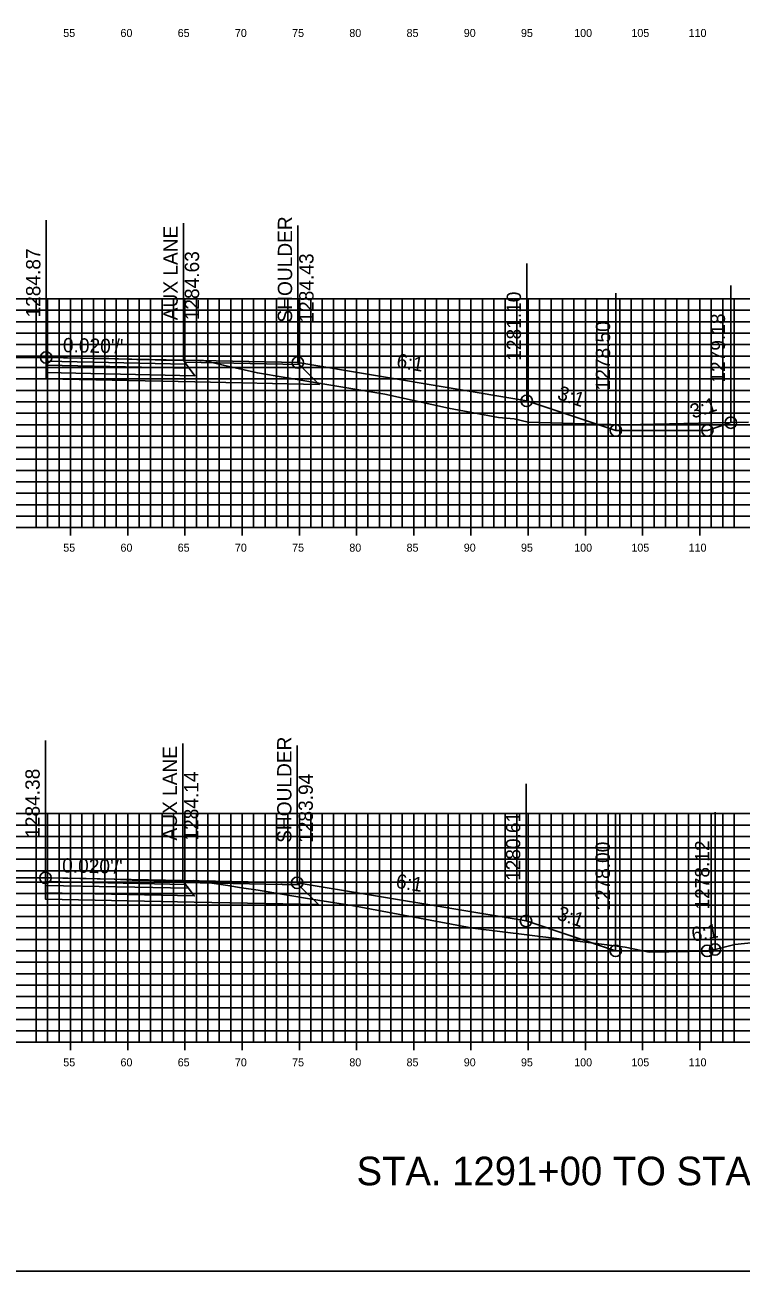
# Model space of a CAD drawing. Extents: x 674939 to 678919, y 750652 to 765176.
# Drawn here: x 678799.6 to 678862.1, y 763576.3 to 763685.2 of the extents above; entities that cross this region are included whole.
import ezdxf

# ---------------------------------------------------------------- set-up
doc = ezdxf.new("R2010")
doc.units = 0
for name, color, linetype in [('R_Alt Surface', 7, 'Continuous'), ('R_Axis', 7, 'Continuous'), ('R_Axis Annot', 7, 'Continuous'), ('R_Draft', 7, 'Continuous'), ('R_Exist Surface', 7, 'Continuous'), ('R_Fin Surface', 7, 'Continuous'), ('R_Grid', 7, 'Continuous'), ('R_No Plot', 7, 'Continuous'), ('R_Xsect Elev', 7, 'Continuous'), ('R_Xsect Slope', 7, 'Continuous')]:
    doc.layers.add(name, color=color, linetype=linetype)

msp = doc.modelspace()

# ---------------------------------------------------------------- linework, layer by layer
for points in [[(678823.4, 763655.72), (678843.4, 763652.38), (678851.19, 763649.79)], [(678851.19, 763649.79), (678859.19, 763649.79), (678861.23, 763650.47)], [(678823.34, 763610.23), (678843.34, 763606.9), (678851.17, 763604.29)], [(678851.17, 763604.29), (678859.17, 763604.29), (678859.86, 763604.4)]]:
    msp.add_lwpolyline(points)
at = {"layer": 'R_Alt Surface'}
for points in [[(678801.4, 763655.83), (678801.4, 763655.5), (678813.9, 763655.24), (678813.65, 763655.58)], [(678801.4, 763655.5), (678801.4, 763654.84), (678814.4, 763654.57), (678813.9, 763655.24)], [(678801.34, 763610.34), (678801.34, 763610.01), (678813.84, 763609.76), (678813.59, 763610.09)], [(678801.34, 763610.01), (678801.34, 763609.35), (678814.34, 763609.09), (678813.84, 763609.76)]]:
    msp.add_lwpolyline(points, close=True, dxfattribs=at)
for points in [[(678801.4, 763654.84), (678801.4, 763654.3), (678814.4, 763654.03), (678825.27, 763653.81), (678823.52, 763655.56)], [(678801.34, 763609.35), (678801.34, 763608.81), (678814.34, 763608.55), (678825.21, 763608.33), (678823.46, 763610.07)]]:
    msp.add_lwpolyline(points, dxfattribs=at)
at = {"layer": 'R_Axis'}
for p, q in [((678598.53, 763641.29), (678898.53, 763641.29)), ((678803.53, 763640.59), (678803.53, 763641.99)), ((678808.53, 763640.59), (678808.53, 763641.99)), ((678813.53, 763640.59), (678813.53, 763641.99)), ((678818.53, 763640.59), (678818.53, 763641.99)), ((678823.53, 763640.59), (678823.53, 763641.99)), ((678828.53, 763640.59), (678828.53, 763641.99)), ((678833.53, 763640.59), (678833.53, 763641.99)), ((678838.53, 763640.59), (678838.53, 763641.99)), ((678843.53, 763640.59), (678843.53, 763641.99)), ((678848.53, 763640.59), (678848.53, 763641.99)), ((678853.53, 763640.59), (678853.53, 763641.99)), ((678858.53, 763640.59), (678858.53, 763641.99)), ((678803.53, 763595.59), (678803.53, 763596.99)), ((678808.53, 763595.59), (678808.53, 763596.99)), ((678813.53, 763595.59), (678813.53, 763596.99)), ((678818.53, 763595.59), (678818.53, 763596.99)), ((678823.53, 763595.59), (678823.53, 763596.99)), ((678828.53, 763595.59), (678828.53, 763596.99)), ((678833.53, 763595.59), (678833.53, 763596.99)), ((678838.53, 763595.59), (678838.53, 763596.99)), ((678843.53, 763595.59), (678843.53, 763596.99)), ((678848.53, 763595.59), (678848.53, 763596.99)), ((678853.53, 763595.59), (678853.53, 763596.99)), ((678858.53, 763595.59), (678858.53, 763596.99)), ((678598.53, 763596.29), (678898.53, 763596.29))]:
    msp.add_line(p, q, dxfattribs=at)
at = {"layer": 'R_Exist Surface'}
for points in [[(678798.58, 763656.15), (678800.74, 763656.16), (678801.4, 763656.16), (678801.55, 763656.16), (678801.67, 763656.16), (678802.06, 763656.16), (678804.52, 763656.11), (678805.57, 763656.09), (678806.87, 763656.08), (678808.61, 763656.02), (678809.33, 763656), (678810.92, 763655.96), (678811.47, 763655.94), (678811.6, 763655.94), (678813.52, 763655.92), (678815.15, 763655.9), (678816.88, 763655.5), (678819.86, 763654.81), (678824.72, 763654.02), (678830.99, 763652.97), (678836.56, 763651.74), (678840.93, 763650.92), (678842.29, 763650.79), (678843.53, 763650.5), (678849.43, 763650.35), (678852.09, 763650.28), (678859.67, 763650.44), (678862.77, 763650.5)], [(678797.58, 763610.66), (678801.01, 763610.68), (678801.03, 763610.68), (678801.34, 763610.67), (678801.35, 763610.67), (678801.81, 763610.67), (678801.88, 763610.66), (678804.74, 763610.62), (678804.91, 763610.61), (678807.38, 763610.56), (678807.4, 763610.56), (678808.91, 763610.48), (678809.11, 763610.48), (678810.82, 763610.45), (678811.58, 763610.4), (678811.62, 763610.4), (678811.79, 763610.36), (678811.8, 763610.35), (678812.05, 763610.36), (678814.27, 763610.45), (678817.27, 763609.99), (678818.47, 763609.79), (678819.93, 763609.59), (678824.58, 763608.82), (678828.11, 763608.26), (678829.37, 763608.01), (678838.69, 763606.27), (678846.23, 763605.35), (678851.99, 763604.61), (678854.11, 763604.18), (678859.28, 763604.26), (678861.6, 763604.84), (678863.57, 763605.06)]]:
    msp.add_lwpolyline(points, dxfattribs=at)
at = {"layer": 'R_Fin Surface'}
for points in [[(678823.4, 763655.72), (678813.4, 763655.92), (678801.4, 763656.16)], [(678801.4, 763656.16), (678813.4, 763655.92), (678823.4, 763655.72), (678843.4, 763652.38), (678851.19, 763649.79), (678859.19, 763649.79), (678861.23, 763650.47)], [(678823.4, 763655.72), (678823.4, 763655.72)], [(678823.34, 763610.23), (678813.34, 763610.43), (678801.34, 763610.67)], [(678801.34, 763610.67), (678813.34, 763610.43), (678823.34, 763610.23), (678843.34, 763606.9), (678851.17, 763604.29), (678859.17, 763604.29), (678859.86, 763604.4)], [(678823.34, 763610.23), (678823.34, 763610.23)]]:
    msp.add_lwpolyline(points, dxfattribs=at)
for points in [[(678801.4, 763656.16), (678801.4, 763655.83), (678813.65, 763655.58), (678813.4, 763655.92)], [(678813.4, 763655.92), (678823.4, 763655.72), (678823.52, 763655.56), (678813.52, 763655.76)], [(678801.34, 763610.67), (678801.34, 763610.34), (678813.59, 763610.09), (678813.34, 763610.43)], [(678813.34, 763610.43), (678823.34, 763610.23), (678823.46, 763610.07), (678813.45, 763610.27)]]:
    msp.add_lwpolyline(points, close=True, dxfattribs=at)
at = {"layer": 'R_Grid'}
for p, q in [((678598.53, 763661.29), (678898.53, 763661.29)), ((678800.53, 763641.29), (678800.53, 763661.29)), ((678801.53, 763641.29), (678801.53, 763661.29)), ((678802.53, 763641.29), (678802.53, 763661.29)), ((678803.53, 763641.29), (678803.53, 763661.29)), ((678804.53, 763641.29), (678804.53, 763661.29)), ((678805.53, 763641.29), (678805.53, 763661.29)), ((678806.53, 763641.29), (678806.53, 763661.29)), ((678807.53, 763641.29), (678807.53, 763661.29)), ((678808.53, 763641.29), (678808.53, 763661.29)), ((678809.53, 763641.29), (678809.53, 763661.29)), ((678810.53, 763641.29), (678810.53, 763661.29)), ((678811.53, 763641.29), (678811.53, 763661.29)), ((678812.53, 763641.29), (678812.53, 763661.29)), ((678813.53, 763641.29), (678813.53, 763661.29)), ((678814.53, 763641.29), (678814.53, 763661.29)), ((678815.53, 763641.29), (678815.53, 763661.29)), ((678816.53, 763641.29), (678816.53, 763661.29)), ((678817.53, 763641.29), (678817.53, 763661.29)), ((678818.53, 763641.29), (678818.53, 763661.29)), ((678819.53, 763641.29), (678819.53, 763661.29)), ((678820.53, 763641.29), (678820.53, 763661.29)), ((678821.53, 763641.29), (678821.53, 763661.29)), ((678822.53, 763641.29), (678822.53, 763661.29)), ((678823.53, 763641.29), (678823.53, 763661.29)), ((678824.53, 763641.29), (678824.53, 763661.29)), ((678825.53, 763641.29), (678825.53, 763661.29)), ((678826.53, 763641.29), (678826.53, 763661.29)), ((678827.53, 763641.29), (678827.53, 763661.29)), ((678828.53, 763641.29), (678828.53, 763661.29)), ((678829.53, 763641.29), (678829.53, 763661.29)), ((678830.53, 763641.29), (678830.53, 763661.29)), ((678831.53, 763641.29), (678831.53, 763661.29)), ((678832.53, 763641.29), (678832.53, 763661.29)), ((678833.53, 763641.29), (678833.53, 763661.29)), ((678834.53, 763641.29), (678834.53, 763661.29)), ((678835.53, 763641.29), (678835.53, 763661.29)), ((678836.53, 763641.29), (678836.53, 763661.29)), ((678837.53, 763641.29), (678837.53, 763661.29)), ((678838.53, 763641.29), (678838.53, 763661.29)), ((678839.53, 763641.29), (678839.53, 763661.29)), ((678840.53, 763641.29), (678840.53, 763661.29)), ((678841.53, 763641.29), (678841.53, 763661.29)), ((678842.53, 763641.29), (678842.53, 763661.29)), ((678843.53, 763641.29), (678843.53, 763661.29)), ((678844.53, 763641.29), (678844.53, 763661.29)), ((678845.53, 763641.29), (678845.53, 763661.29)), ((678846.53, 763641.29), (678846.53, 763661.29)), ((678847.53, 763641.29), (678847.53, 763661.29)), ((678848.53, 763641.29), (678848.53, 763661.29)), ((678849.53, 763641.29), (678849.53, 763661.29)), ((678850.53, 763641.29), (678850.53, 763661.29)), ((678851.53, 763641.29), (678851.53, 763661.29)), ((678852.53, 763641.29), (678852.53, 763661.29)), ((678853.53, 763641.29), (678853.53, 763661.29)), ((678854.53, 763641.29), (678854.53, 763661.29)), ((678855.53, 763641.29), (678855.53, 763661.29)), ((678856.53, 763641.29), (678856.53, 763661.29)), ((678857.53, 763641.29), (678857.53, 763661.29)), ((678858.53, 763641.29), (678858.53, 763661.29)), ((678859.53, 763641.29), (678859.53, 763661.29)), ((678860.53, 763641.29), (678860.53, 763661.29)), ((678861.53, 763641.29), (678861.53, 763661.29)), ((678598.53, 763660.29), (678898.53, 763660.29)), ((678598.53, 763659.29), (678898.53, 763659.29)), ((678598.53, 763658.29), (678898.53, 763658.29)), ((678598.53, 763657.29), (678898.53, 763657.29)), ((678598.53, 763656.29), (678898.53, 763656.29)), ((678598.53, 763655.29), (678898.53, 763655.29)), ((678598.53, 763654.29), (678898.53, 763654.29)), ((678598.53, 763653.29), (678898.53, 763653.29)), ((678598.53, 763652.29), (678898.53, 763652.29)), ((678598.53, 763651.29), (678898.53, 763651.29)), ((678598.53, 763650.29), (678898.53, 763650.29)), ((678598.53, 763649.29), (678898.53, 763649.29)), ((678598.53, 763648.29), (678898.53, 763648.29)), ((678598.53, 763647.29), (678898.53, 763647.29)), ((678598.53, 763646.29), (678898.53, 763646.29)), ((678598.53, 763645.29), (678898.53, 763645.29)), ((678598.53, 763644.29), (678898.53, 763644.29)), ((678598.53, 763643.29), (678898.53, 763643.29)), ((678598.53, 763642.29), (678898.53, 763642.29)), ((678598.53, 763641.29), (678898.53, 763641.29)), ((678598.53, 763616.29), (678898.53, 763616.29)), ((678800.53, 763596.29), (678800.53, 763616.29)), ((678801.53, 763596.29), (678801.53, 763616.29)), ((678802.53, 763596.29), (678802.53, 763616.29)), ((678803.53, 763596.29), (678803.53, 763616.29)), ((678804.53, 763596.29), (678804.53, 763616.29)), ((678805.53, 763596.29), (678805.53, 763616.29)), ((678806.53, 763596.29), (678806.53, 763616.29)), ((678807.53, 763596.29), (678807.53, 763616.29)), ((678808.53, 763596.29), (678808.53, 763616.29)), ((678809.53, 763596.29), (678809.53, 763616.29)), ((678810.53, 763596.29), (678810.53, 763616.29)), ((678811.53, 763596.29), (678811.53, 763616.29)), ((678812.53, 763596.29), (678812.53, 763616.29)), ((678813.53, 763596.29), (678813.53, 763616.29)), ((678814.53, 763596.29), (678814.53, 763616.29)), ((678815.53, 763596.29), (678815.53, 763616.29)), ((678816.53, 763596.29), (678816.53, 763616.29)), ((678817.53, 763596.29), (678817.53, 763616.29)), ((678818.53, 763596.29), (678818.53, 763616.29)), ((678819.53, 763596.29), (678819.53, 763616.29)), ((678820.53, 763596.29), (678820.53, 763616.29)), ((678821.53, 763596.29), (678821.53, 763616.29)), ((678822.53, 763596.29), (678822.53, 763616.29)), ((678823.53, 763596.29), (678823.53, 763616.29)), ((678824.53, 763596.29), (678824.53, 763616.29)), ((678825.53, 763596.29), (678825.53, 763616.29)), ((678826.53, 763596.29), (678826.53, 763616.29)), ((678827.53, 763596.29), (678827.53, 763616.29)), ((678828.53, 763596.29), (678828.53, 763616.29)), ((678829.53, 763596.29), (678829.53, 763616.29)), ((678830.53, 763596.29), (678830.53, 763616.29)), ((678831.53, 763596.29), (678831.53, 763616.29)), ((678832.53, 763596.29), (678832.53, 763616.29)), ((678833.53, 763596.29), (678833.53, 763616.29)), ((678834.53, 763596.29), (678834.53, 763616.29)), ((678835.53, 763596.29), (678835.53, 763616.29)), ((678836.53, 763596.29), (678836.53, 763616.29)), ((678837.53, 763596.29), (678837.53, 763616.29)), ((678838.53, 763596.29), (678838.53, 763616.29)), ((678839.53, 763596.29), (678839.53, 763616.29)), ((678840.53, 763596.29), (678840.53, 763616.29)), ((678841.53, 763596.29), (678841.53, 763616.29)), ((678842.53, 763596.29), (678842.53, 763616.29)), ((678843.53, 763596.29), (678843.53, 763616.29)), ((678844.53, 763596.29), (678844.53, 763616.29)), ((678845.53, 763596.29), (678845.53, 763616.29)), ((678846.53, 763596.29), (678846.53, 763616.29)), ((678847.53, 763596.29), (678847.53, 763616.29)), ((678848.53, 763596.29), (678848.53, 763616.29)), ((678849.53, 763596.29), (678849.53, 763616.29)), ((678850.53, 763596.29), (678850.53, 763616.29)), ((678851.53, 763596.29), (678851.53, 763616.29)), ((678852.53, 763596.29), (678852.53, 763616.29)), ((678853.53, 763596.29), (678853.53, 763616.29)), ((678854.53, 763596.29), (678854.53, 763616.29)), ((678855.53, 763596.29), (678855.53, 763616.29)), ((678856.53, 763596.29), (678856.53, 763616.29)), ((678857.53, 763596.29), (678857.53, 763616.29)), ((678858.53, 763596.29), (678858.53, 763616.29)), ((678859.53, 763596.29), (678859.53, 763616.29)), ((678860.53, 763596.29), (678860.53, 763616.29)), ((678861.53, 763596.29), (678861.53, 763616.29)), ((678598.53, 763615.29), (678898.53, 763615.29)), ((678598.53, 763614.29), (678898.53, 763614.29)), ((678598.53, 763613.29), (678898.53, 763613.29)), ((678598.53, 763612.29), (678898.53, 763612.29)), ((678598.53, 763611.29), (678898.53, 763611.29)), ((678598.53, 763610.29), (678898.53, 763610.29)), ((678598.53, 763609.29), (678898.53, 763609.29)), ((678598.53, 763608.29), (678898.53, 763608.29)), ((678598.53, 763607.29), (678898.53, 763607.29)), ((678598.53, 763606.29), (678898.53, 763606.29)), ((678598.53, 763605.29), (678898.53, 763605.29)), ((678598.53, 763604.29), (678898.53, 763604.29)), ((678598.53, 763603.29), (678898.53, 763603.29)), ((678598.53, 763602.29), (678898.53, 763602.29)), ((678598.53, 763601.29), (678898.53, 763601.29)), ((678598.53, 763600.29), (678898.53, 763600.29)), ((678598.53, 763599.29), (678898.53, 763599.29)), ((678598.53, 763598.29), (678898.53, 763598.29)), ((678598.53, 763597.29), (678898.53, 763597.29)), ((678598.53, 763596.29), (678898.53, 763596.29))]:
    msp.add_line(p, q, dxfattribs=at)
at = {"layer": 'R_No Plot'}
msp.add_lwpolyline([(678578.53, 763576.29), (678918.53, 763576.29), (678918.53, 763796.29), (678578.53, 763796.29)], close=True, dxfattribs=at)
for centre in [(678801.4, 763656.16), (678823.4, 763655.72), (678843.4, 763652.38), (678861.23, 763650.47), (678851.19, 763649.79), (678859.19, 763649.79), (678801.34, 763610.67), (678823.34, 763610.23), (678843.34, 763606.9), (678851.17, 763604.29), (678859.17, 763604.29), (678859.86, 763604.4)]:
    msp.add_circle(centre, 0.5, dxfattribs=at)
at = {"layer": 'R_Xsect Elev'}
for p, q in [((678801.4, 763656.16), (678801.4, 763668.16)), ((678813.4, 763655.92), (678813.4, 763667.92)), ((678823.4, 763655.72), (678823.4, 763667.72)), ((678843.4, 763652.38), (678843.4, 763664.38)), ((678851.19, 763649.79), (678851.19, 763661.79)), ((678861.23, 763650.47), (678861.23, 763662.47)), ((678801.34, 763610.67), (678801.34, 763622.67)), ((678813.34, 763610.43), (678813.34, 763622.43)), ((678823.34, 763610.23), (678823.34, 763622.23)), ((678843.34, 763606.9), (678843.34, 763618.9)), ((678851.17, 763604.29), (678851.17, 763616.29)), ((678859.86, 763604.4), (678859.86, 763616.4))]:
    msp.add_line(p, q, dxfattribs=at)

# ---------------------------------------------------------------- texts
at = {"layer": 'R_Axis Annot'}
for s, p in [('55', (678802.9, 763684.19)), ('60', (678807.9, 763684.19)), ('65', (678812.9, 763684.19)), ('70', (678817.9, 763684.19)), ('75', (678822.9, 763684.19)), ('80', (678827.9, 763684.19)), ('85', (678832.9, 763684.19)), ('90', (678837.9, 763684.19)), ('95', (678842.9, 763684.19)), ('100', (678847.55, 763684.19)), ('105', (678852.55, 763684.19)), ('110', (678857.55, 763684.19)), ('55', (678802.9, 763639.19)), ('60', (678807.9, 763639.19)), ('65', (678812.9, 763639.19)), ('70', (678817.9, 763639.19)), ('75', (678822.9, 763639.19)), ('80', (678827.9, 763639.19)), ('85', (678832.9, 763639.19)), ('90', (678837.9, 763639.19)), ('95', (678842.9, 763639.19)), ('100', (678847.55, 763639.19)), ('105', (678852.55, 763639.19)), ('110', (678857.55, 763639.19)), ('55', (678802.9, 763594.19)), ('60', (678807.9, 763594.19)), ('65', (678812.9, 763594.19)), ('70', (678817.9, 763594.19)), ('75', (678822.9, 763594.19)), ('80', (678827.9, 763594.19)), ('85', (678832.9, 763594.19)), ('90', (678837.9, 763594.19)), ('95', (678842.9, 763594.19)), ('100', (678847.55, 763594.19)), ('105', (678852.55, 763594.19)), ('110', (678857.55, 763594.19))]:
    msp.add_text(s, height=0.7, dxfattribs=at).set_placement(p)
at = {"layer": 'R_Draft'}
msp.add_text('STA. 1291+00 TO STA. 1294+00', height=2.5, dxfattribs=at).set_placement((678828.53, 763583.79))
at = {"layer": 'R_Xsect Elev'}
for s, p in [('SHOULDER', (678822.9, 763659.22)), ('AUX LANE', (678812.9, 763659.42)), ('1284.87', (678800.9, 763659.66)), ('1284.63', (678814.77, 763659.42)), ('1284.43', (678824.77, 763659.22)), ('1281.10', (678842.9, 763655.88)), ('1279.18', (678860.73, 763653.97)), ('1278.50', (678850.69, 763653.29)), ('SHOULDER', (678822.84, 763613.73)), ('AUX LANE', (678812.84, 763613.93)), ('1284.38', (678800.84, 763614.17)), ('1284.14', (678814.71, 763613.93)), ('1283.94', (678824.71, 763613.73)), ('1280.61', (678842.84, 763610.4)), ('1278.00', (678850.67, 763607.79)), ('1278.12', (678859.36, 763607.9))]:
    msp.add_text(s, height=1.25, rotation=90, dxfattribs=at).set_placement(p)
at = {"layer": 'R_Xsect Slope'}
for s, rotation, p in [("0.020'/'", 358.8542, (678802.86, 763656.63)), ('6:1', 350.5377, (678831.96, 763655.3)), ('3:1', 341.5651, (678845.99, 763652.55)), ('3:1', 18.4349, (678857.92, 763650.81)), ("0.020'/'", 358.8542, (678802.79, 763611.14)), ('6:1', 350.5377, (678831.9, 763609.81)), ('3:1', 341.5651, (678845.95, 763607.06)), ('6:1', 9.4623, (678857.91, 763605.09))]:
    msp.add_text(s, height=1.25, rotation=rotation, dxfattribs=at).set_placement(p)

doc.saveas('drawing.dxf')
